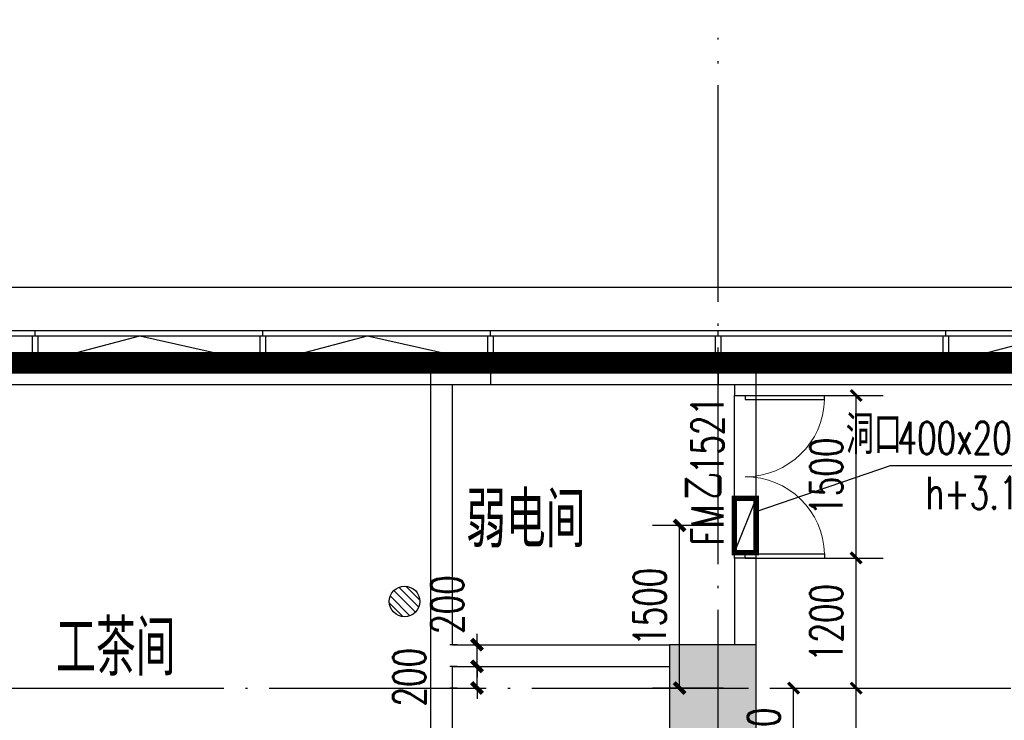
# Model space of a CAD drawing. Extents: x 797781 to 1255204, y 21234 to 1024248.
# Tile 355 of 656: x 948866 to 957947, y 391627 to 398091. Entities that reach past the tile are written whole.
import ezdxf

# ---------------------------------------------------------------- set-up
doc = ezdxf.new("R2010")
doc.units = 0
doc.header["$LTSCALE"] = 1000
doc.header["$MEASUREMENT"] = 0
doc.linetypes.add('230303生产综合楼-平面图_t8$0$DOTE', pattern=[2.42, 2, -0.2, 0.02, -0.2])
doc.linetypes.add('__DASH', pattern=[0.35, 0.25, -0.1])
for name, color, linetype in [('.2023.03.07提建筑条件', 3, 'Continuous'), ('230303生产综合楼-平面图_t8$0$3T_WOOD', 21, 'Continuous'), ('230303生产综合楼-平面图_t8$0$COLUMN', 40, 'Continuous'), ('230303生产综合楼-平面图_t8$0$CURTWALL', 4, 'Continuous'), ('230303生产综合楼-平面图_t8$0$DOOR_FIRE', 4, 'Continuous'), ('230303生产综合楼-平面图_t8$0$DOOR_FIRE_TEXT', 7, 'Continuous'), ('230303生产综合楼-平面图_t8$0$DOTE', 1, '230303生产综合楼-平面图_t8$0$DOTE'), ('230303生产综合楼-平面图_t8$0$PUB_DIM', 3, 'Continuous'), ('230303生产综合楼-平面图_t8$0$PUB_HATCH', 8, 'Continuous'), ('230303生产综合楼-平面图_t8$0$PUB_TEXT', 7, 'Continuous'), ('230303生产综合楼-平面图_t8$0$WALL', 40, 'Continuous'), ('230303生产综合楼-平面图_t8$0$家具', 8, 'Continuous'), ('230303生产综合楼-平面图_t8$0$看线', 115, 'Continuous'), ('DIM_LEAD', 3, 'Continuous'), ('EQUIP_地漏', 7, 'Continuous'), ('PUB_DIM', 3, 'Continuous'), ('PUB_HATCH', 8, 'Continuous'), ('PUB_TEXT', 7, 'Continuous')]:
    doc.layers.add(name, color=color, linetype=linetype)
doc.styles.add('230303生产综合楼-平面图_t8$0$_TCH_DIM', font='SIMPLEX', dxfattribs={"bigfont": 'GBCBIG'})
doc.styles.add('230303生产综合楼-平面图_T8$0$_TCH_DIM_T3', font='SIMPLEX', dxfattribs={"width": 0.705882, "bigfont": 'GBCBIG'})
doc.styles.add('230303生产综合楼-平面图_t8$0$_TCH_WINDOW', font='SIMPLEX', dxfattribs={"height": 3.5, "bigfont": 'GBCBIG'})
doc.styles.add('_TCH_DIM', font='SIMPLEX', dxfattribs={"bigfont": 'GBCBIG'})
doc.styles.add('_TCH_DIM_T3', font='SIMPLEX', dxfattribs={"width": 0.705882, "bigfont": 'GBCBIG'})
doc.dimstyles.new('230303生产综合楼-平面图_T8$0$_TCH_ARCH&&100', dxfattribs={"dimtxt": 297.5, "dimasz": 100, "dimexe": 250, "dimexo": 300, "dimgap": 126.25, "dimtad": 1, "dimdec": 0, "dimzin": 0, "dimdsep": 46, "dimtxsty": '230303生产综合楼-平面图_T8$0$_TCH_DIM_T3', "dimblk": '230303生产综合楼-平面图_t8$0$_ArchTick', "dimcen": 0.09, "dimclrt": 7, "dimazin": 2, "dimtfac": 1, "dimtdec": 0, "dimtix": 1, "dimtmove": 2, "dimatfit": 3, "dimfxl": 1, "dimtolj": 1, "dimtzin": 0, "dimarcsym": 0})
doc.dimstyles.new('_TCH_ARCH&&100', dxfattribs={"dimtxt": 297.5, "dimasz": 100, "dimexe": 250, "dimexo": 300, "dimgap": 126.25, "dimtad": 1, "dimdec": 0, "dimzin": 0, "dimdsep": 46, "dimtxsty": '_TCH_DIM_T3', "dimblk": 'ARCHTICK', "dimcen": 0.09, "dimclrt": 7, "dimazin": 2, "dimtfac": 1, "dimtdec": 0, "dimtix": 1, "dimtmove": 2, "dimatfit": 3, "dimfxl": 1, "dimtolj": 1, "dimtzin": 0, "dimarcsym": 0})

# ---------------------------------------------------------------- blocks, each defined once
blk = doc.blocks.new('AQ3')
at = {"color": 6, "linetype": '__DASH', "ltscale": 4, "const_width": 200}
blk.add_lwpolyline([(1087271.3, 374617.5), (1087271.3, 380268), (1112805.7, 377617.5), (1180371.3, 377617.5), (1180371.3, 374617.5)], dxfattribs=at)
blk = doc.blocks.new('_ArchTick')
at = {"color": 0, "linetype": 'ByBlock', "const_width": 0.4}
blk.add_lwpolyline([(-0.5, -0.5), (0.5, 0.5)], dxfattribs=at)
blk = doc.blocks.new('*D6689')
at = {"layer": 'Defpoints', "color": 0, "transparency": 16777216}
for p in [(1097054.8, 374696.7), (1097760.7, 374696.7), (1097760.7, 373196.3)]:
    blk.add_point(p, dxfattribs=at)
at = {"layer": 'PUB_DIM', "color": 0, "lineweight": -2, "transparency": 16777216}
for p, q in [((1097460.7, 374696.7), (1096804.8, 374696.7)), ((1097054.8, 373196.3), (1097054.8, 374696.7)), ((1097460.7, 373196.3), (1096804.8, 373196.3))]:
    blk.add_line(p, q, dxfattribs=at)
at = {"layer": 'PUB_DIM', "color": 0, "lineweight": -2, "transparency": 16777216, "xscale": 100, "yscale": 100, "zscale": 100}
for p, rotation in [((1097054.8, 374696.7), 90), ((1097054.8, 373196.3), 270)]:
    blk.add_blockref('_ArchTick', p, dxfattribs=dict(at, rotation=rotation))
at = {"layer": 'PUB_DIM', "color": 7, "transparency": 16777216, "insert": (1096779.8, 373946.5), "char_height": 297.5, "attachment_point": 5, "rotation": 90, "style": '_TCH_DIM_T3'}
blk.add_mtext('\\A1;1500', dxfattribs=at)
blk = doc.blocks.new('$TwtSys$00000141')
for p, q in [((-94.2, 7.7), (-10.1, 91.8)), ((-94.2, 7.7), (-10.1, 91.8)), ((-87.2, -35.1), (35.1, 87.2)), ((-87.2, -35.1), (35.1, 87.2)), ((-66.5, -66.5), (66.5, 66.5)), ((-66.5, -66.5), (66.5, 66.5)), ((-32.4, -87.1), (87.6, 32.9)), ((-32.4, -87.1), (87.6, 32.9)), ((11.4, -92.3), (92.3, -11.4)), ((11.4, -92.3), (92.3, -11.4))]:
    blk.add_line(p, q)
blk.add_circle((0, 0), 94)
blk.add_circle((0, 0), 94)
blk = doc.blocks.new('3FDL')
at = {"layer": 'EQUIP_地漏', "xscale": 1.5, "yscale": 1.5, "zscale": 1.5, "rotation": 270}
blk.add_blockref('$TwtSys$00000141', (1154790.2, 179203.3, -32.3), dxfattribs=at)
blk = doc.blocks.new('230303生产综合楼-平面图_t8$0$_ArchTick')
at = {"color": 0, "linetype": 'ByBlock', "const_width": 0.3}
blk.add_lwpolyline([(-0.5, -0.5), (0.5, 0.5)], dxfattribs=at)
blk = doc.blocks.new('*D6317')
at = {"layer": '230303生产综合楼-平面图_t8$0$PUB_DIM', "color": 0, "lineweight": -2, "transparency": 16777216}
for p, q in [((1125195.9, 178163.6), (1125664.3, 178163.6)), ((1125414.3, 177263.5), (1125414.3, 178163.6)), ((1125195.9, 177263.5), (1125664.3, 177263.5))]:
    blk.add_line(p, q, dxfattribs=at)
at = {"layer": 'Defpoints', "color": 0, "transparency": 16777216}
for p in [(1124895.9, 178163.6), (1125414.3, 178163.6), (1124895.9, 177263.5)]:
    blk.add_point(p, dxfattribs=at)
at = {"layer": '230303生产综合楼-平面图_t8$0$PUB_DIM', "color": 0, "lineweight": -2, "transparency": 16777216, "xscale": 100, "yscale": 100, "zscale": 100}
for p, rotation in [((1125414.3, 178163.6), 90), ((1125414.3, 177263.5), 270)]:
    blk.add_blockref('230303生产综合楼-平面图_t8$0$_ArchTick', p, dxfattribs=dict(at, rotation=rotation))
at = {"layer": '230303生产综合楼-平面图_t8$0$PUB_DIM', "color": 7, "transparency": 16777216, "insert": (1125139.3, 177713.6), "char_height": 297.5, "attachment_point": 5, "rotation": 90, "style": '230303生产综合楼-平面图_T8$0$_TCH_DIM_T3'}
blk.add_mtext('\\A1;900', dxfattribs=at)
blk = doc.blocks.new('230303生产综合楼-平面图_t8$0$3WLGJ')
at = {"layer": '230303生产综合楼-平面图_t8$0$3T_WOOD'}
for points in [[(1072366.3, 195571.9), (1072366.3, 195621.9)], [(1074466.3, 195571.9), (1074466.3, 195621.9)], [(1076566.3, 195571.9), (1076566.3, 195621.9)], [(1078666.3, 195571.9), (1078666.3, 195621.9)], [(1080766.3, 195571.9), (1080766.3, 195621.9)]]:
    blk.add_lwpolyline(points, dxfattribs=at)
for points in [[(1072391.3, 195321.9), (1072341.3, 195321.9), (1072341.3, 195571.9), (1072391.3, 195571.9)], [(1074491.3, 195321.9), (1074441.3, 195321.9), (1074441.3, 195571.9), (1074491.3, 195571.9)], [(1076591.3, 195321.9), (1076541.3, 195321.9), (1076541.3, 195571.9), (1076591.3, 195571.9)], [(1078691.3, 195321.9), (1078641.3, 195321.9), (1078641.3, 195571.9), (1078691.3, 195571.9)], [(1080791.3, 195321.9), (1080741.3, 195321.9), (1080741.3, 195571.9), (1080791.3, 195571.9)]]:
    blk.add_lwpolyline(points, close=True, dxfattribs=at)
blk = doc.blocks.new('*D1555')
at = {"layer": 'Defpoints', "color": 0, "transparency": 16777216}
for p in [(953083.9, 392124.2), (953199.6, 392124.2), (953199.6, 391924.2)]:
    blk.add_point(p, dxfattribs=at)
at = {"layer": 'PUB_DIM', "color": 0, "lineweight": -2, "transparency": 16777216}
for p, q in [((953083.9, 392124.2), (953083.9, 392224.2)), ((952899.6, 392124.2), (952833.9, 392124.2)), ((953083.9, 391924.2), (953083.9, 392124.2)), ((952899.6, 391924.2), (952833.9, 391924.2)), ((953083.9, 391924.2), (953083.9, 391824.2))]:
    blk.add_line(p, q, dxfattribs=at)
at = {"layer": 'PUB_DIM', "color": 0, "lineweight": -2, "transparency": 16777216, "xscale": 100, "yscale": 100, "zscale": 100}
for p, rotation in [((953083.9, 392124.2), 270), ((953083.9, 391924.2), 90)]:
    blk.add_blockref('_ArchTick', p, dxfattribs=dict(at, rotation=rotation))
at = {"layer": 'PUB_DIM', "color": 7, "transparency": 16777216, "insert": (952458.9, 392024.2), "char_height": 297.5, "attachment_point": 5, "rotation": 90, "style": '_TCH_DIM_T3'}
blk.add_mtext('\\A1;200', dxfattribs=at)
blk = doc.blocks.new('*D1556')
at = {"layer": 'Defpoints', "color": 0, "transparency": 16777216}
for p in [(953083.9, 392324.2), (953199.6, 392324.2), (953199.6, 392124.2)]:
    blk.add_point(p, dxfattribs=at)
at = {"layer": 'PUB_DIM', "color": 0, "lineweight": -2, "transparency": 16777216}
for p, q in [((953083.9, 392324.2), (953083.9, 392424.2)), ((952899.6, 392324.2), (952833.9, 392324.2)), ((953083.9, 392124.2), (953083.9, 392324.2)), ((952899.6, 392124.2), (952833.9, 392124.2)), ((953083.9, 392124.2), (953083.9, 392024.2))]:
    blk.add_line(p, q, dxfattribs=at)
at = {"layer": 'PUB_DIM', "color": 0, "lineweight": -2, "transparency": 16777216, "xscale": 100, "yscale": 100, "zscale": 100}
for p, rotation in [((953083.9, 392324.2), 270), ((953083.9, 392124.2), 90)]:
    blk.add_blockref('_ArchTick', p, dxfattribs=dict(at, rotation=rotation))
at = {"layer": 'PUB_DIM', "color": 7, "transparency": 16777216, "insert": (952808.9, 392694.2), "char_height": 297.5, "attachment_point": 5, "rotation": 90, "style": '_TCH_DIM_T3'}
blk.add_mtext('\\A1;200', dxfattribs=at)
blk = doc.blocks.new('*D1788')
at = {"layer": '230303生产综合楼-平面图_t8$0$PUB_DIM', "color": 0, "lineweight": -2, "transparency": 16777216}
for p, q in [((955958, 391924.2), (956830, 391924.2)), ((956580, 390274.2), (956580, 391924.2)), ((955958, 390274.2), (956830, 390274.2))]:
    blk.add_line(p, q, dxfattribs=at)
at = {"layer": 'Defpoints', "color": 0, "transparency": 16777216}
for p in [(955658, 391924.2), (956580, 391924.2), (955658, 390274.2)]:
    blk.add_point(p, dxfattribs=at)
at = {"layer": '230303生产综合楼-平面图_t8$0$PUB_DIM', "color": 0, "lineweight": -2, "transparency": 16777216, "xscale": 100, "yscale": 100, "zscale": 100}
for p, rotation in [((956580, 391924.2), 90), ((956580, 390274.2), 270)]:
    blk.add_blockref('230303生产综合楼-平面图_t8$0$_ArchTick', p, dxfattribs=dict(at, rotation=rotation))
at = {"layer": '230303生产综合楼-平面图_t8$0$PUB_DIM', "color": 7, "transparency": 16777216, "insert": (956305, 391099.2), "char_height": 297.5, "attachment_point": 5, "rotation": 90, "style": '230303生产综合楼-平面图_T8$0$_TCH_DIM_T3'}
blk.add_mtext('\\A1;1650', dxfattribs=at)
blk = doc.blocks.new('*D1789')
at = {"layer": '230303生产综合楼-平面图_t8$0$PUB_DIM', "color": 0, "lineweight": -2, "transparency": 16777216}
for p, q in [((955958, 393124.2), (956830, 393124.2)), ((956580, 391924.2), (956580, 393124.2)), ((955958, 391924.2), (956830, 391924.2))]:
    blk.add_line(p, q, dxfattribs=at)
at = {"layer": 'Defpoints', "color": 0, "transparency": 16777216}
for p in [(955658, 393124.2), (956580, 393124.2), (955658, 391924.2)]:
    blk.add_point(p, dxfattribs=at)
at = {"layer": '230303生产综合楼-平面图_t8$0$PUB_DIM', "color": 0, "lineweight": -2, "transparency": 16777216, "xscale": 100, "yscale": 100, "zscale": 100}
for p, rotation in [((956580, 393124.2), 90), ((956580, 391924.2), 270)]:
    blk.add_blockref('230303生产综合楼-平面图_t8$0$_ArchTick', p, dxfattribs=dict(at, rotation=rotation))
at = {"layer": '230303生产综合楼-平面图_t8$0$PUB_DIM', "color": 7, "transparency": 16777216, "insert": (956305, 392524.2), "char_height": 297.5, "attachment_point": 5, "rotation": 90, "style": '230303生产综合楼-平面图_T8$0$_TCH_DIM_T3'}
blk.add_mtext('\\A1;1200', dxfattribs=at)
blk = doc.blocks.new('*D1790')
at = {"layer": '230303生产综合楼-平面图_t8$0$PUB_DIM', "color": 0, "lineweight": -2, "transparency": 16777216}
for p, q in [((955958, 394624.2), (956830, 394624.2)), ((956580, 393124.2), (956580, 394624.2)), ((955958, 393124.2), (956830, 393124.2))]:
    blk.add_line(p, q, dxfattribs=at)
at = {"layer": 'Defpoints', "color": 0, "transparency": 16777216}
for p in [(955658, 394624.2), (956580, 394624.2), (955658, 393124.2)]:
    blk.add_point(p, dxfattribs=at)
at = {"layer": '230303生产综合楼-平面图_t8$0$PUB_DIM', "color": 0, "lineweight": -2, "transparency": 16777216, "xscale": 100, "yscale": 100, "zscale": 100}
for p, rotation in [((956580, 394624.2), 90), ((956580, 393124.2), 270)]:
    blk.add_blockref('230303生产综合楼-平面图_t8$0$_ArchTick', p, dxfattribs=dict(at, rotation=rotation))
at = {"layer": '230303生产综合楼-平面图_t8$0$PUB_DIM', "color": 7, "transparency": 16777216, "insert": (956305, 393874.2), "char_height": 297.5, "attachment_point": 5, "rotation": 90, "style": '230303生产综合楼-平面图_T8$0$_TCH_DIM_T3'}
blk.add_mtext('\\A1;1500', dxfattribs=at)
blk = doc.blocks.new('230303生产综合楼-平面图_t8$0$$DorLib2D$00000002')
for p, q in [((-0.5, 0), (-0.5, 0.4875)), ((-0.475, 0.4875), (-0.5, 0.4875)), ((-0.475, 0), (-0.475, 0.4875)), ((0.475, 0), (0.475, 0.4875)), ((0.475, 0.4875), (0.5, 0.4875)), ((0.5, 0), (0.5, 0.4875)), ((-0.5, 0), (-0.475, 0)), ((0.5, 0), (0.475, 0))]:
    blk.add_line(p, q)
at = {"lineweight": 13}
for centre, start, end in [((-0.4875, 0), 0, 88.53072), ((0.4875, 0), 91.46928, 180)]:
    blk.add_arc(centre, 0.4875, start, end, dxfattribs=at)
blk = doc.blocks.new('_FZH')
blk.add_lwpolyline([(-0.5, -0.5), (0.5, -0.5), (0.5, 0.5), (-0.5, 0.5)], close=True)
at = {"layer": 'PUB_HATCH'}
blk.add_solid([(-0.5, -0.5), (0.5, -0.5), (-0.5, 0.5), (0.5, 0.5)], dxfattribs=at)
blk = doc.blocks.new('3FRD')
at = {"layer": '.2023.03.07提建筑条件', "const_width": 50}
blk.add_lwpolyline([(1097760.7, 374446.7), (1097560.7, 374446.7), (1097560.7, 374946.7), (1097760.7, 374946.7)], close=True, dxfattribs=at)
at = {"layer": '.2023.03.07提建筑条件'}
blk.add_lwpolyline([(1097560.7, 374446.7), (1097760.7, 374946.7)], dxfattribs=at)
at = {"layer": 'DIM_LEAD'}
for p, q in [((1097760.7, 374826.6), (1099000.2, 375250.4)), ((1099000.2, 375250.4), (1100480.2, 375250.4))]:
    blk.add_line(p, q, dxfattribs=at)
at = {"layer": 'PUB_TEXT', "style": '_TCH_DIM'}
blk.add_text('洞口', height=357.45, dxfattribs=at).set_placement((1098588.7, 375355.4))
at = {"layer": 'PUB_TEXT', "style": '_TCH_DIM', "width": 0.705882}
for s, p in [('400x200', (1099065.2, 375355.4)), ('h+3.15', (1099325.2, 374847.9))]:
    blk.add_text(s, height=297.5, dxfattribs=at).set_placement(p)
at = {"layer": 'PUB_DIM'}
dim = blk.add_aligned_dim(p1=(1097760.7, 373196.3), p2=(1097760.7, 374696.7), distance=705.9, dimstyle='_TCH_ARCH&&100', dxfattribs=at)
dim.commit()
dim.dimension.update_dxf_attribs({"geometry": '*D6689', "text_midpoint": (1096779.8, 373946.5)})
blk = doc.blocks.new('230303生产综合楼-平面图_t8$0$3-XHS')
at = {"layer": '230303生产综合楼-平面图_t8$0$PUB_DIM'}
dim = blk.add_aligned_dim(p1=(1124895.9, 177263.5), p2=(1124895.9, 178163.6), distance=-518.4, dimstyle='230303生产综合楼-平面图_T8$0$_TCH_ARCH&&100', dxfattribs=at)
dim.commit()
dim.dimension.update_dxf_attribs({"geometry": '*D6317', "text_midpoint": (1125139.3, 177713.6)})

msp = doc.modelspace()

# ---------------------------------------------------------------- linework, layer by layer
at = {"layer": '230303生产综合楼-平面图_t8$0$CURTWALL'}
for points in [[(925908, 371824.2), (921708, 371824.2), (895858, 374504.1), (895858, 397907.4), (921708, 395224.2), (989558, 395224.2), (989558, 371824.2), (959455.5, 371824.2)], [(925908, 371874.2), (921710.6, 371874.2), (895908, 374549.2), (895908, 397852), (921705.4, 395174.2), (989508, 395174.2), (989508, 371874.2), (959455.5, 371874.2)], [(925908, 372124.2), (921723.5, 372124.2), (896158, 374774.6), (896158, 397574.7), (921692.5, 394924.2), (989258, 394924.2), (989258, 372124.2), (959455.5, 372124.2)], [(949033, 394924.2), (949974.8, 395174.2), (951083, 394924.2)], [(951133, 394924.2), (952074.8, 395174.2), (953183, 394924.2)], [(957433, 394924.2), (958374.8, 395174.2), (959483, 394924.2)]]:
    msp.add_lwpolyline(points, dxfattribs=at)
at = {"layer": '230303生产综合楼-平面图_t8$0$DOOR_FIRE'}
for p, q in [((955458, 393124.2), (955458, 394624.2)), ((955658, 393124.2), (955658, 394624.2))]:
    msp.add_line(p, q, dxfattribs=at)
at = {"layer": '230303生产综合楼-平面图_t8$0$DOTE'}
for p, q in [((955308, 364027.4), (955308, 397924.2)), ((895508, 391924.2), (989908, 391924.2))]:
    msp.add_line(p, q, dxfattribs=at)
at = {"layer": '230303生产综合楼-平面图_t8$0$PUB_HATCH', "color": 8}
msp.add_lwpolyline([(896358, 381424.2), (896358, 397352.9), (921682.1, 394724.2), (989058, 394724.2), (989058, 381424.2)], dxfattribs=at)
at = {"layer": '230303生产综合楼-平面图_t8$0$WALL'}
for p, q in [((952658, 392224.2), (952658, 394924.2)), ((952658, 394924.2), (953208, 394924.2)), ((953208, 394924.2), (953208, 394724.2)), ((955308, 394924.2), (955658, 394924.2)), ((955308, 394924.2), (955308, 394724.2)), ((955658, 394624.2), (955658, 394924.2)), ((952858, 392324.2), (952858, 394724.2)), ((952858, 394724.2), (953208, 394724.2)), ((955308, 394724.2), (955458, 394724.2)), ((955458, 394724.2), (955458, 394624.2)), ((955458, 394624.2), (955658, 394624.2)), ((955658, 393124.2), (955458, 393124.2)), ((955458, 393124.2), (955458, 392324.2)), ((955658, 392324.2), (955658, 393124.2)), ((952858, 392324.2), (954858, 392324.2)), ((952658, 390274.2), (952658, 392224.2)), ((952858, 390274.2), (952858, 392124.2)), ((952858, 392124.2), (954858, 392124.2))]:
    msp.add_line(p, q, dxfattribs=at)
at = {"layer": '230303生产综合楼-平面图_t8$0$家具'}
msp.add_line((955958, 394924.2), (955658, 394924.2), dxfattribs=at)
at = {"layer": '230303生产综合楼-平面图_t8$0$看线'}
msp.add_lwpolyline([(895458, 398351.7), (921394.7, 395624.2), (989958, 395624.2), (989958, 371424.2), (921321.3, 371424.2), (895458, 374144)], close=True, dxfattribs=at)

# ---------------------------------------------------------------- block references
for name, p in [('230303生产综合楼-平面图_t8$0$3WLGJ', (-123358.3, 199602.3)), ('AQ3', (-191113.3, 17306.7)), ('3FRD', (-142102.7, 18728)), ('3FDL', (-202374.6, 213520.4, 32.3)), ('230303生产综合楼-平面图_t8$0$3-XHS', (-169410.3, 213760.7))]:
    msp.add_blockref(name, p)
at = {"layer": '230303生产综合楼-平面图_t8$0$COLUMN', "xscale": 800, "yscale": 800, "zscale": 800, "rotation": 270}
msp.add_blockref('_FZH', (955258, 391924.2), dxfattribs=at)
at = {"layer": '230303生产综合楼-平面图_t8$0$DOOR_FIRE', "xscale": 1500, "yscale": -1500, "zscale": 200, "rotation": 89.99999999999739}
msp.add_blockref('230303生产综合楼-平面图_t8$0$$DorLib2D$00000002', (955558, 393874.2), dxfattribs=at)

# ---------------------------------------------------------------- texts
at = {"layer": '230303生产综合楼-平面图_t8$0$DOOR_FIRE_TEXT', "style": '230303生产综合楼-平面图_t8$0$_TCH_WINDOW', "width": 0.705882}
for s, p in [('1521', (955358, 393898.4)), ('FM', (955358, 393240.1))]:
    msp.add_text(s, height=297.5, rotation=90, dxfattribs=at).set_placement(p)
at = {"layer": '230303生产综合楼-平面图_t8$0$DOOR_FIRE_TEXT', "style": '230303生产综合楼-平面图_t8$0$_TCH_WINDOW'}
msp.add_text('乙', height=357.4, rotation=90, dxfattribs=at).set_placement((955358, 393660.1))
at = {"layer": '230303生产综合楼-平面图_t8$0$PUB_TEXT', "style": '230303生产综合楼-平面图_t8$0$_TCH_DIM'}
for s, p in [('弱电间', (952981.8, 393222)), ('工茶间', (949200.6, 392039.7))]:
    msp.add_text(s, height=510.64, dxfattribs=at).set_placement(p)

# ---------------------------------------------------------------- dimensions: what is measured, and where the dimension line sits
at = {"layer": '230303生产综合楼-平面图_t8$0$PUB_DIM'}
for p1, p2, picture, middle in [((955658, 393124.2), (955658, 394624.2), '*D1790', (956305, 393874.2)), ((955658, 391924.2), (955658, 393124.2), '*D1789', (956305, 392524.2)), ((955658, 390274.2), (955658, 391924.2), '*D1788', (956305, 391099.2))]:
    dim = msp.add_aligned_dim(p1=p1, p2=p2, distance=-922, dimstyle='230303生产综合楼-平面图_T8$0$_TCH_ARCH&&100', dxfattribs=at)
    dim.commit()
    dim.dimension.update_dxf_attribs({"geometry": picture, "text_midpoint": middle})
at = {"layer": 'PUB_DIM'}
for base, p1, p2, picture, middle in [((953083.9, 392324.2), (953199.6, 392124.2), (953199.6, 392324.2), '*D1556', (952808.9, 392694.2)), ((953083.9, 392124.2), (953199.6, 391924.2), (953199.6, 392124.2), '*D1555', (952458.9, 392024.2))]:
    dim = msp.add_linear_dim(base=base, p1=p1, p2=p2, angle=90, dimstyle='_TCH_ARCH&&100', dxfattribs=at)
    dim.commit()
    dim.dimension.update_dxf_attribs({"geometry": picture, "text_midpoint": middle, "dimtype": 161})

doc.saveas('drawing.dxf')
